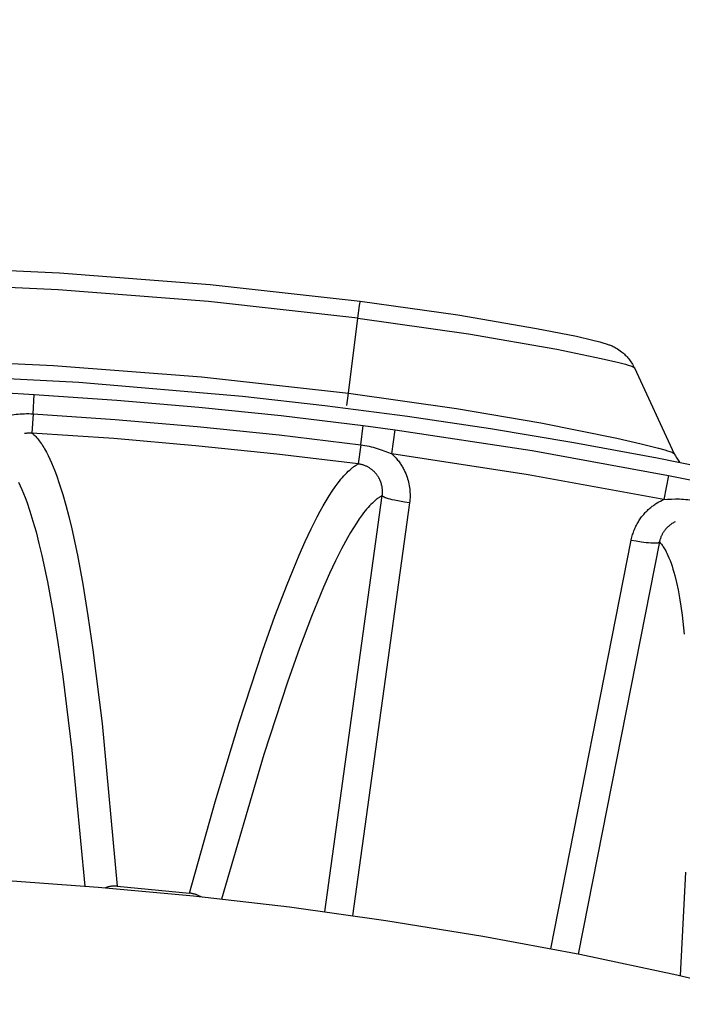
# Model space of a CAD drawing. Header units: millimetres. Extents: x -2637 to -1637, y 678 to 1678.
# Tile 338 of 348: x -2029 to -2017, y 1504 to 1521. Entities that reach past the tile are written whole.
import ezdxf

# ---------------------------------------------------------------- set-up
doc = ezdxf.new("R2010")
doc.units = ezdxf.units.MM
doc.layers.add('Make2D$B.SHOW mini', color=7, linetype='Continuous', true_color=0x000000)
doc.styles.add('Arial Standard', font='txt')
doc.dimstyles.get("Standard").update_dxf_attribs({"dimscale": 10, "dimtxt": 2.5, "dimasz": 3, "dimexe": 1, "dimexo": 0.5, "dimgap": 0.8, "dimtad": 1, "dimtoh": 1, "dimzin": 1, "dimdsep": 46, "dimtxsty": 'Arial Standard', "dimblk": 'OPEN90', "dimcen": 2.5, "dimadec": 1, "dimazin": 1, "dimtfac": 1, "dimtdec": 4, "dimtix": 1, "dimtofl": 0, "dimtmove": 1, "dimatfit": 3, "dimldrblk": 'OPEN90', "dimfxl": 1, "dimtolj": 1, "dimtzin": 1, "dimarcsym": 0})

# ---------------------------------------------------------------- blocks, each defined once
blk = doc.blocks.new('*D4')
at = {"layer": 'Defpoints', "color": 0}
for p in [(-1915.374, 1563.169), (-2152.374, 1474.352), (-1915.374, 1474.352)]:
    blk.add_point(p, dxfattribs=at)
at = {"layer": 'Make2D$B.SHOW mini', "color": 0, "lineweight": -2}
for p, q in [((-2152.374, 1476.852), (-2152.374, 1568.169)), ((-1915.374, 1476.852), (-1915.374, 1568.169)), ((-2137.374, 1563.169), (-1930.374, 1563.169))]:
    blk.add_line(p, q, dxfattribs=at)
at = {"layer": 'Make2D$B.SHOW mini', "color": 0}
for points in [[(-2137.374, 1565.669), (-2137.374, 1560.669), (-2152.374, 1563.169)], [(-1930.374, 1560.669), (-1930.374, 1565.669), (-1915.374, 1563.169)]]:
    blk.add_solid(points, dxfattribs=at)
at = {"layer": 'Make2D$B.SHOW mini', "color": 0, "insert": (-2033.874, 1574.827), "char_height": 15, "attachment_point": 5, "style": 'Arial Standard'}
blk.add_mtext('\\A1;237.00', dxfattribs=at)

msp = doc.modelspace()

# ---------------------------------------------------------------- linework, layer by layer
at = {"layer": 'Make2D$B.SHOW mini', "color": 18, "lineweight": -3, "true_color": 0x000000}
for points in [[(-2044.465, 1516.356), (-2041.792, 1516.651), (-2039.107, 1516.862), (-2036.414, 1516.989), (-2033.717, 1517.031), (-2031.02, 1516.989), (-2028.328, 1516.862), (-2025.643, 1516.651), (-2022.97, 1516.356)], [(-2023.01, 1516.054), (-2025.673, 1516.348), (-2028.348, 1516.558), (-2031.031, 1516.684), (-2033.718, 1516.727), (-2036.404, 1516.684), (-2039.087, 1516.558), (-2041.762, 1516.348), (-2044.425, 1516.054)], [(-2023.01, 1516.054), (-2022.981, 1516.28), (-2022.973, 1516.339), (-2022.971, 1516.353), (-2022.97, 1516.355), (-2022.97, 1516.355), (-2022.97, 1516.356), (-2022.97, 1516.356), (-2022.97, 1516.356), (-2022.97, 1516.356), (-2022.97, 1516.356), (-2022.97, 1516.356), (-2022.97, 1516.356), (-2022.97, 1516.356), (-2022.97, 1516.356), (-2022.97, 1516.356), (-2022.97, 1516.356), (-2022.97, 1516.356), (-2022.97, 1516.356), (-2022.97, 1516.356), (-2022.97, 1516.356), (-2022.97, 1516.356)], [(-2022.97, 1516.356), (-2021.229, 1516.111), (-2019.828, 1515.872), (-2019.119, 1515.73), (-2018.827, 1515.662), (-2018.703, 1515.631), (-2018.649, 1515.615), (-2018.592, 1515.597), (-2018.543, 1515.581), (-2018.53, 1515.577), (-2018.515, 1515.572), (-2018.5, 1515.566), (-2018.484, 1515.559), (-2018.466, 1515.551), (-2018.448, 1515.542), (-2018.429, 1515.532), (-2018.408, 1515.52), (-2018.387, 1515.507), (-2018.364, 1515.491), (-2018.339, 1515.474), (-2018.314, 1515.455), (-2018.297, 1515.441), (-2018.28, 1515.427), (-2018.264, 1515.412), (-2018.248, 1515.397), (-2018.232, 1515.381), (-2018.217, 1515.364), (-2018.202, 1515.347), (-2018.188, 1515.329), (-2018.174, 1515.311), (-2018.16, 1515.292), (-2018.147, 1515.273), (-2018.134, 1515.253), (-2018.122, 1515.233), (-2018.111, 1515.212), (-2018.1, 1515.191), (-2018.089, 1515.17)], [(-2023.178, 1514.716), (-2023.01, 1516.054)], [(-2023.01, 1516.054), (-2021.042, 1515.774), (-2019.465, 1515.499), (-2018.676, 1515.337), (-2018.364, 1515.263), (-2018.245, 1515.231), (-2018.197, 1515.217), (-2018.157, 1515.205), (-2018.14, 1515.199), (-2018.126, 1515.193), (-2018.119, 1515.191), (-2018.114, 1515.188), (-2018.108, 1515.186), (-2018.104, 1515.183), (-2018.101, 1515.182), (-2018.099, 1515.181), (-2018.097, 1515.18), (-2018.096, 1515.179), (-2018.094, 1515.178), (-2018.093, 1515.177), (-2018.092, 1515.177), (-2018.091, 1515.176), (-2018.091, 1515.176), (-2018.09, 1515.175), (-2018.09, 1515.175), (-2018.089, 1515.174), (-2018.089, 1515.174), (-2018.089, 1515.174), (-2018.088, 1515.173), (-2018.088, 1515.173), (-2018.088, 1515.173), (-2018.088, 1515.173), (-2018.088, 1515.173), (-2018.087, 1515.172), (-2018.087, 1515.172), (-2018.087, 1515.172), (-2018.087, 1515.172), (-2018.087, 1515.172), (-2018.087, 1515.171), (-2018.087, 1515.171), (-2018.087, 1515.171), (-2018.087, 1515.171), (-2018.086, 1515.171), (-2018.086, 1515.171), (-2018.086, 1515.171), (-2018.086, 1515.17), (-2018.086, 1515.17), (-2018.086, 1515.17), (-2018.086, 1515.17), (-2018.086, 1515.17), (-2018.086, 1515.17), (-2018.086, 1515.17), (-2018.086, 1515.17), (-2018.086, 1515.17), (-2018.086, 1515.17), (-2018.086, 1515.17), (-2018.086, 1515.169), (-2018.086, 1515.169), (-2018.086, 1515.169), (-2018.086, 1515.169), (-2018.086, 1515.169), (-2018.086, 1515.169), (-2018.086, 1515.169), (-2018.086, 1515.169), (-2018.086, 1515.169)], [(-2044.256, 1514.716), (-2041.635, 1515.005), (-2039.002, 1515.212), (-2036.362, 1515.336), (-2033.717, 1515.378), (-2031.073, 1515.336), (-2028.432, 1515.212), (-2025.799, 1515.005), (-2023.178, 1514.716)], [(-2039.448, 1514.915), (-2036.565, 1515.063), (-2033.717, 1515.111), (-2030.868, 1515.062), (-2027.984, 1514.915), (-2025.069, 1514.664), (-2023.601, 1514.499), (-2022.128, 1514.307), (-2020.649, 1514.088), (-2019.166, 1513.84), (-2017.68, 1513.565), (-2016.19, 1513.261), (-2014.698, 1512.928), (-2013.205, 1512.566), (-2011.711, 1512.175), (-2010.217, 1511.755), (-2008.724, 1511.304), (-2007.233, 1510.824), (-2005.745, 1510.314), (-2004.26, 1509.773), (-2002.78, 1509.203), (-2001.304, 1508.602), (-1999.836, 1507.97), (-1998.374, 1507.309)], [(-2018.087, 1515.171), (-2017.377, 1513.636)], [(-2029.351, 1514.726), (-2028.777, 1514.693)], [(-2028.797, 1514.349), (-2028.777, 1514.693)], [(-2028.777, 1514.693), (-2027.308, 1514.593), (-2025.842, 1514.468), (-2024.378, 1514.316), (-2022.917, 1514.139)], [(-2023.206, 1514.496), (-2023.178, 1514.716)], [(-2023.178, 1514.716), (-2021.255, 1514.444), (-2019.755, 1514.188), (-2018.398, 1513.916), (-2017.963, 1513.815), (-2017.658, 1513.737), (-2017.544, 1513.704), (-2017.496, 1513.689), (-2017.455, 1513.675), (-2017.438, 1513.669), (-2017.422, 1513.663), (-2017.415, 1513.66), (-2017.408, 1513.657), (-2017.402, 1513.654), (-2017.397, 1513.651), (-2017.394, 1513.65), (-2017.392, 1513.649), (-2017.39, 1513.647), (-2017.388, 1513.646), (-2017.386, 1513.645), (-2017.384, 1513.644), (-2017.383, 1513.643), (-2017.383, 1513.642), (-2017.382, 1513.642), (-2017.381, 1513.641), (-2017.381, 1513.641), (-2017.38, 1513.64), (-2017.38, 1513.64), (-2017.379, 1513.639), (-2017.379, 1513.639), (-2017.379, 1513.639), (-2017.379, 1513.639), (-2017.378, 1513.638), (-2017.378, 1513.638), (-2017.378, 1513.638), (-2017.378, 1513.638), (-2017.378, 1513.637), (-2017.378, 1513.637), (-2017.377, 1513.637), (-2017.377, 1513.637), (-2017.377, 1513.636), (-2017.377, 1513.636), (-2017.377, 1513.636), (-2017.377, 1513.636), (-2017.377, 1513.636), (-2017.377, 1513.636), (-2017.377, 1513.636), (-2017.377, 1513.635), (-2017.377, 1513.635), (-2017.377, 1513.635), (-2017.377, 1513.635), (-2017.377, 1513.635), (-2017.377, 1513.635), (-2017.377, 1513.635), (-2017.377, 1513.635), (-2017.377, 1513.634), (-2017.377, 1513.634), (-2017.377, 1513.634), (-2017.377, 1513.634), (-2017.377, 1513.634), (-2017.377, 1513.634), (-2017.377, 1513.634), (-2017.377, 1513.634), (-2017.377, 1513.634), (-2017.377, 1513.634), (-2017.377, 1513.633)], [(-2029.374, 1514.292), (-2029.309, 1514.306), (-2029.241, 1514.319), (-2029.172, 1514.33), (-2029.1, 1514.34), (-2029.063, 1514.344), (-2029.026, 1514.347), (-2028.989, 1514.349), (-2028.951, 1514.351), (-2028.913, 1514.352), (-2028.875, 1514.352), (-2028.836, 1514.351), (-2028.797, 1514.349)], [(-2028.797, 1514.349), (-2028.817, 1514.005)], [(-2028.797, 1514.349), (-2027.335, 1514.25), (-2025.874, 1514.125), (-2024.416, 1513.974), (-2022.962, 1513.798)], [(-2028.817, 1514.005), (-2028.827, 1514.005), (-2028.836, 1514.006), (-2028.846, 1514.006), (-2028.855, 1514.006), (-2028.864, 1514.006), (-2028.873, 1514.005), (-2028.89, 1514.004), (-2028.906, 1514.002), (-2028.922, 1514), (-2028.937, 1513.998), (-2028.952, 1513.995)], [(-2028.817, 1514.005), (-2028.809, 1513.998), (-2028.801, 1513.991), (-2028.792, 1513.984), (-2028.784, 1513.976), (-2028.767, 1513.961), (-2028.751, 1513.944), (-2028.735, 1513.926), (-2028.718, 1513.907), (-2028.702, 1513.888), (-2028.686, 1513.867), (-2028.67, 1513.845), (-2028.654, 1513.822), (-2028.638, 1513.799), (-2028.623, 1513.774), (-2028.607, 1513.749), (-2028.591, 1513.722), (-2028.56, 1513.666), (-2028.53, 1513.607), (-2028.499, 1513.543), (-2028.469, 1513.477), (-2028.44, 1513.406), (-2028.411, 1513.332), (-2028.382, 1513.255), (-2028.325, 1513.09), (-2028.269, 1512.912), (-2028.214, 1512.721), (-2028.161, 1512.517), (-2028.109, 1512.301), (-2028.008, 1511.831), (-2027.912, 1511.312), (-2027.82, 1510.748), (-2027.732, 1510.143), (-2027.569, 1508.831), (-2027.299, 1505.928)], [(-2023.006, 1513.456), (-2024.455, 1513.631), (-2025.907, 1513.781), (-2027.361, 1513.906), (-2028.817, 1514.005)], [(-2022.962, 1513.798), (-2022.917, 1514.139)], [(-2022.917, 1514.139), (-2022.346, 1514.063)], [(-2022.405, 1513.633), (-2022.346, 1514.063)], [(-2022.346, 1514.063), (-2019.905, 1513.692), (-2017.477, 1513.248)], [(-2022.962, 1513.798), (-2023.006, 1513.456)], [(-2022.962, 1513.798), (-2022.923, 1513.792), (-2022.885, 1513.786), (-2022.847, 1513.778), (-2022.81, 1513.77), (-2022.773, 1513.762), (-2022.737, 1513.752), (-2022.701, 1513.742), (-2022.666, 1513.731), (-2022.597, 1513.709), (-2022.531, 1513.684), (-2022.467, 1513.659), (-2022.405, 1513.633)], [(-2017.561, 1512.822), (-2019.977, 1513.263), (-2022.405, 1513.633)], [(-2022.405, 1513.633), (-2022.389, 1513.618), (-2022.373, 1513.602), (-2022.358, 1513.587), (-2022.344, 1513.571), (-2022.33, 1513.556), (-2022.316, 1513.54), (-2022.303, 1513.524), (-2022.29, 1513.508), (-2022.278, 1513.492), (-2022.267, 1513.476), (-2022.255, 1513.459), (-2022.245, 1513.443), (-2022.234, 1513.427), (-2022.224, 1513.411), (-2022.215, 1513.395), (-2022.206, 1513.379), (-2022.197, 1513.363), (-2022.189, 1513.347), (-2022.181, 1513.331), (-2022.174, 1513.315), (-2022.16, 1513.283), (-2022.148, 1513.252), (-2022.136, 1513.221), (-2022.126, 1513.19), (-2022.118, 1513.16), (-2022.11, 1513.129), (-2022.103, 1513.099), (-2022.097, 1513.068), (-2022.093, 1513.038), (-2022.089, 1513.008), (-2022.086, 1512.978), (-2022.084, 1512.947), (-2022.083, 1512.917), (-2022.083, 1512.886), (-2022.083, 1512.855), (-2022.085, 1512.823), (-2022.088, 1512.792), (-2022.092, 1512.76)], [(-2017.373, 1513.638), (-2017.363, 1513.617), (-2017.352, 1513.597), (-2017.341, 1513.577), (-2017.329, 1513.558), (-2017.317, 1513.539), (-2017.305, 1513.521), (-2017.293, 1513.503), (-2017.28, 1513.486)], [(-2026.011, 1505.807), (-2025.553, 1507.434), (-2025.128, 1508.844), (-2024.704, 1510.135), (-2024.489, 1510.74), (-2024.274, 1511.307), (-2024.058, 1511.83), (-2023.95, 1512.072), (-2023.843, 1512.299), (-2023.735, 1512.512), (-2023.682, 1512.612), (-2023.629, 1512.708), (-2023.576, 1512.799), (-2023.523, 1512.886), (-2023.47, 1512.968), (-2023.417, 1513.045), (-2023.365, 1513.117), (-2023.339, 1513.15), (-2023.313, 1513.183), (-2023.287, 1513.214), (-2023.261, 1513.244), (-2023.235, 1513.272), (-2023.209, 1513.299), (-2023.183, 1513.324), (-2023.158, 1513.347), (-2023.132, 1513.37), (-2023.119, 1513.38), (-2023.107, 1513.39), (-2023.094, 1513.4), (-2023.081, 1513.409), (-2023.069, 1513.418), (-2023.056, 1513.426), (-2023.044, 1513.434), (-2023.031, 1513.442), (-2023.019, 1513.449), (-2023.006, 1513.456)], [(-2022.578, 1512.891), (-2022.576, 1512.908), (-2022.575, 1512.924), (-2022.574, 1512.941), (-2022.573, 1512.957), (-2022.573, 1512.973), (-2022.574, 1512.988), (-2022.575, 1513.004), (-2022.577, 1513.02), (-2022.579, 1513.035), (-2022.581, 1513.051), (-2022.584, 1513.067), (-2022.588, 1513.082), (-2022.592, 1513.098), (-2022.597, 1513.114), (-2022.602, 1513.13), (-2022.608, 1513.146), (-2022.612, 1513.154), (-2022.615, 1513.163), (-2022.619, 1513.171), (-2022.623, 1513.179), (-2022.627, 1513.187), (-2022.631, 1513.196), (-2022.636, 1513.204), (-2022.64, 1513.212), (-2022.645, 1513.221), (-2022.65, 1513.229), (-2022.656, 1513.237), (-2022.662, 1513.246), (-2022.667, 1513.254), (-2022.674, 1513.262), (-2022.68, 1513.271), (-2022.687, 1513.279), (-2022.694, 1513.287), (-2022.701, 1513.295), (-2022.708, 1513.304), (-2022.716, 1513.312), (-2022.724, 1513.32), (-2022.732, 1513.327), (-2022.741, 1513.335), (-2022.749, 1513.343), (-2022.758, 1513.35), (-2022.767, 1513.357), (-2022.777, 1513.364), (-2022.786, 1513.371), (-2022.796, 1513.378), (-2022.806, 1513.384), (-2022.816, 1513.39), (-2022.827, 1513.396), (-2022.837, 1513.402), (-2022.848, 1513.407), (-2022.858, 1513.413), (-2022.869, 1513.417), (-2022.88, 1513.422), (-2022.892, 1513.427), (-2022.903, 1513.431), (-2022.914, 1513.435), (-2022.925, 1513.438), (-2022.937, 1513.442), (-2022.948, 1513.445), (-2022.96, 1513.447), (-2022.971, 1513.45), (-2022.983, 1513.452), (-2022.995, 1513.454), (-2023.006, 1513.456)], [(-2029.058, 1513.13), (-2029.028, 1513.067), (-2028.998, 1513), (-2028.969, 1512.929), (-2028.94, 1512.855), (-2028.911, 1512.778), (-2028.855, 1512.613), (-2028.799, 1512.435), (-2028.745, 1512.243), (-2028.693, 1512.039), (-2028.641, 1511.823), (-2028.541, 1511.352), (-2028.446, 1510.834), (-2028.354, 1510.27), (-2028.267, 1509.664), (-2028.107, 1508.353), (-2027.877, 1505.928)], [(-2017.477, 1513.248), (-2017.561, 1512.822)], [(-2017.477, 1513.248), (-2016.912, 1513.134)], [(-2022.578, 1512.891), (-2022.591, 1512.885), (-2022.603, 1512.877), (-2022.616, 1512.87), (-2022.628, 1512.862), (-2022.641, 1512.853), (-2022.653, 1512.844), (-2022.666, 1512.835), (-2022.678, 1512.825), (-2022.691, 1512.815), (-2022.704, 1512.804), (-2022.729, 1512.782), (-2022.754, 1512.758), (-2022.78, 1512.733), (-2022.806, 1512.706), (-2022.831, 1512.678), (-2022.857, 1512.648), (-2022.883, 1512.617), (-2022.909, 1512.584), (-2022.935, 1512.55), (-2022.987, 1512.478), (-2023.039, 1512.401), (-2023.092, 1512.319), (-2023.145, 1512.232), (-2023.198, 1512.14), (-2023.304, 1511.944), (-2023.41, 1511.731), (-2023.517, 1511.503), (-2023.624, 1511.261), (-2023.839, 1510.738), (-2024.054, 1510.17), (-2024.268, 1509.566), (-2024.689, 1508.276), (-2025.443, 1505.698)], [(-2023.602, 1505.471), (-2022.578, 1512.891)], [(-2022.092, 1512.76), (-2023.108, 1505.402)], [(-2022.092, 1512.76), (-2022.181, 1512.773), (-2022.271, 1512.789), (-2022.358, 1512.807), (-2022.399, 1512.817), (-2022.436, 1512.826), (-2022.469, 1512.836), (-2022.485, 1512.84), (-2022.499, 1512.845), (-2022.512, 1512.85), (-2022.524, 1512.854), (-2022.534, 1512.859), (-2022.539, 1512.861), (-2022.544, 1512.863), (-2022.548, 1512.865), (-2022.552, 1512.867), (-2022.556, 1512.869), (-2022.559, 1512.871), (-2022.562, 1512.873), (-2022.564, 1512.874), (-2022.565, 1512.875), (-2022.566, 1512.876), (-2022.568, 1512.877), (-2022.569, 1512.878), (-2022.57, 1512.878), (-2022.571, 1512.879), (-2022.572, 1512.88), (-2022.573, 1512.881), (-2022.573, 1512.882), (-2022.573, 1512.882), (-2022.574, 1512.882), (-2022.574, 1512.883), (-2022.575, 1512.883), (-2022.575, 1512.884), (-2022.575, 1512.884), (-2022.576, 1512.884), (-2022.576, 1512.885), (-2022.576, 1512.885), (-2022.576, 1512.886), (-2022.577, 1512.886), (-2022.577, 1512.887), (-2022.577, 1512.887), (-2022.577, 1512.887), (-2022.577, 1512.888), (-2022.577, 1512.888), (-2022.578, 1512.888), (-2022.578, 1512.889), (-2022.578, 1512.889), (-2022.578, 1512.89), (-2022.578, 1512.89), (-2022.578, 1512.89), (-2022.578, 1512.891), (-2022.578, 1512.891), (-2022.578, 1512.891)], [(-2018.142, 1512.099), (-2018.136, 1512.124), (-2018.131, 1512.148), (-2018.124, 1512.172), (-2018.118, 1512.195), (-2018.11, 1512.218), (-2018.103, 1512.241), (-2018.094, 1512.263), (-2018.086, 1512.285), (-2018.077, 1512.306), (-2018.068, 1512.326), (-2018.058, 1512.347), (-2018.048, 1512.367), (-2018.038, 1512.386), (-2018.027, 1512.405), (-2018.016, 1512.424), (-2018.005, 1512.442), (-2017.993, 1512.459), (-2017.982, 1512.477), (-2017.97, 1512.494), (-2017.957, 1512.51), (-2017.945, 1512.526), (-2017.932, 1512.542), (-2017.919, 1512.557), (-2017.906, 1512.572), (-2017.893, 1512.587), (-2017.88, 1512.601), (-2017.866, 1512.615), (-2017.852, 1512.628), (-2017.839, 1512.641), (-2017.825, 1512.654), (-2017.811, 1512.666), (-2017.796, 1512.678), (-2017.782, 1512.689), (-2017.768, 1512.701), (-2017.753, 1512.711), (-2017.739, 1512.722), (-2017.724, 1512.732), (-2017.71, 1512.742), (-2017.68, 1512.76), (-2017.651, 1512.778), (-2017.621, 1512.794), (-2017.591, 1512.809), (-2017.561, 1512.822)], [(-2017.561, 1512.822), (-2017.494, 1512.827), (-2017.426, 1512.83), (-2017.355, 1512.832), (-2017.283, 1512.831), (-2017.246, 1512.829), (-2017.209, 1512.827), (-2017.171, 1512.824), (-2017.134, 1512.821), (-2017.096, 1512.816), (-2017.058, 1512.811), (-2017.02, 1512.804), (-2016.981, 1512.797)], [(-2017.36, 1512.423), (-2017.375, 1512.416), (-2017.389, 1512.408), (-2017.404, 1512.4), (-2017.418, 1512.391), (-2017.432, 1512.382), (-2017.446, 1512.372), (-2017.453, 1512.366), (-2017.46, 1512.361), (-2017.467, 1512.355), (-2017.474, 1512.349), (-2017.481, 1512.343), (-2017.488, 1512.337), (-2017.494, 1512.331), (-2017.501, 1512.325), (-2017.508, 1512.318), (-2017.514, 1512.311), (-2017.52, 1512.304), (-2017.527, 1512.297), (-2017.533, 1512.289), (-2017.539, 1512.282), (-2017.545, 1512.274), (-2017.551, 1512.266), (-2017.557, 1512.258), (-2017.563, 1512.25), (-2017.568, 1512.241), (-2017.574, 1512.232), (-2017.579, 1512.224), (-2017.584, 1512.214), (-2017.59, 1512.205), (-2017.594, 1512.196), (-2017.599, 1512.186), (-2017.604, 1512.176), (-2017.608, 1512.166), (-2017.613, 1512.155), (-2017.617, 1512.145), (-2017.62, 1512.134), (-2017.624, 1512.123), (-2017.628, 1512.112), (-2017.631, 1512.1), (-2017.634, 1512.089), (-2017.637, 1512.077), (-2017.639, 1512.065)], [(-2019.577, 1504.811), (-2018.142, 1512.099)], [(-2017.639, 1512.065), (-2019.086, 1504.719)], [(-2018.142, 1512.099), (-2018.053, 1512.082), (-2017.962, 1512.068), (-2017.874, 1512.057), (-2017.833, 1512.053), (-2017.795, 1512.05), (-2017.76, 1512.048), (-2017.744, 1512.047), (-2017.729, 1512.047), (-2017.716, 1512.047), (-2017.703, 1512.047), (-2017.691, 1512.048), (-2017.686, 1512.049), (-2017.681, 1512.049), (-2017.676, 1512.05), (-2017.672, 1512.05), (-2017.668, 1512.051), (-2017.664, 1512.052), (-2017.66, 1512.053), (-2017.658, 1512.053), (-2017.657, 1512.053), (-2017.655, 1512.054), (-2017.654, 1512.054), (-2017.652, 1512.055), (-2017.651, 1512.055), (-2017.65, 1512.056), (-2017.649, 1512.056), (-2017.648, 1512.057), (-2017.647, 1512.057), (-2017.647, 1512.057), (-2017.646, 1512.058), (-2017.646, 1512.058), (-2017.645, 1512.058), (-2017.645, 1512.059), (-2017.644, 1512.059), (-2017.644, 1512.059), (-2017.643, 1512.059), (-2017.643, 1512.06), (-2017.643, 1512.06), (-2017.642, 1512.06), (-2017.642, 1512.061), (-2017.642, 1512.061), (-2017.641, 1512.061), (-2017.641, 1512.062), (-2017.641, 1512.062), (-2017.641, 1512.062), (-2017.64, 1512.063), (-2017.64, 1512.063), (-2017.64, 1512.063), (-2017.64, 1512.064), (-2017.639, 1512.064), (-2017.639, 1512.064), (-2017.639, 1512.065), (-2017.639, 1512.065)], [(-2017.639, 1512.065), (-2017.627, 1512.052), (-2017.616, 1512.038), (-2017.604, 1512.024), (-2017.593, 1512.009), (-2017.582, 1511.994), (-2017.571, 1511.978), (-2017.56, 1511.961), (-2017.55, 1511.944), (-2017.539, 1511.926), (-2017.529, 1511.907), (-2017.519, 1511.888), (-2017.509, 1511.868), (-2017.489, 1511.826), (-2017.47, 1511.782), (-2017.451, 1511.736), (-2017.433, 1511.687), (-2017.416, 1511.636), (-2017.399, 1511.582), (-2017.383, 1511.526), (-2017.367, 1511.468), (-2017.337, 1511.345), (-2017.309, 1511.212), (-2017.284, 1511.07), (-2017.26, 1510.92), (-2017.238, 1510.762), (-2017.201, 1510.421)], [(-2015.597, 1503.934), (-2017.33, 1504.344), (-2019.061, 1504.71), (-2020.788, 1505.033), (-2022.511, 1505.314), (-2024.228, 1505.553), (-2025.938, 1505.751), (-2027.638, 1505.909), (-2029.329, 1506.028), (-2031.008, 1506.107), (-2032.675, 1506.149), (-2034.329, 1506.154), (-2035.968, 1506.122), (-2037.903, 1506.039), (-2039.856, 1505.904)], [(-2017.175, 1506.181), (-2017.272, 1504.336)], [(-2027.299, 1505.928), (-2027.311, 1505.929), (-2027.324, 1505.93), (-2027.336, 1505.93), (-2027.349, 1505.93), (-2027.361, 1505.93), (-2027.373, 1505.929), (-2027.385, 1505.928), (-2027.398, 1505.927), (-2027.41, 1505.926), (-2027.422, 1505.924), (-2027.434, 1505.922), (-2027.445, 1505.919), (-2027.457, 1505.916), (-2027.469, 1505.913), (-2027.481, 1505.91), (-2027.492, 1505.906), (-2027.507, 1505.901)], [(-2027.299, 1505.928), (-2026.011, 1505.807)], [(-2025.806, 1505.738), (-2025.815, 1505.743), (-2025.823, 1505.748), (-2025.834, 1505.754), (-2025.845, 1505.759), (-2025.856, 1505.765), (-2025.867, 1505.77), (-2025.879, 1505.774), (-2025.89, 1505.779), (-2025.901, 1505.783), (-2025.913, 1505.787), (-2025.925, 1505.79), (-2025.937, 1505.793), (-2025.949, 1505.796), (-2025.961, 1505.799), (-2025.973, 1505.801), (-2025.986, 1505.803), (-2025.999, 1505.805), (-2026.011, 1505.807)]]:
    msp.add_lwpolyline(points, dxfattribs=at)

# ---------------------------------------------------------------- dimensions: what is measured, and where the dimension line sits
at = {"layer": 'Make2D$B.SHOW mini', "color": 5, "true_color": 0x0000ff}
dim = msp.add_linear_dim(base=(-1915.374, 1563.169), p1=(-2152.374, 1474.352), p2=(-1915.374, 1474.352), dimstyle='Standard', override={"dimscale": 5, "dimtxt": 3, "dimasz": 3, "dimexe": 1, "dimexo": 0.5, "dimgap": 0.8, "dimtad": 1, "dimtih": 0, "dimtoh": 0, "dimdec": 2, "dimzin": 1, "dimtxsty": 'Arial Standard', "dimsah": 0, "dimcen": 2.5, "dimadec": 1, "dimazin": 1, "dimtix": 0, "dimtmove": 0, "dimtzin": 1}, dxfattribs=at)
dim.commit()
dim.dimension.update_dxf_attribs({"geometry": '*D4', "text_midpoint": (-2033.874, 1574.827)})

doc.saveas('drawing.dxf')
